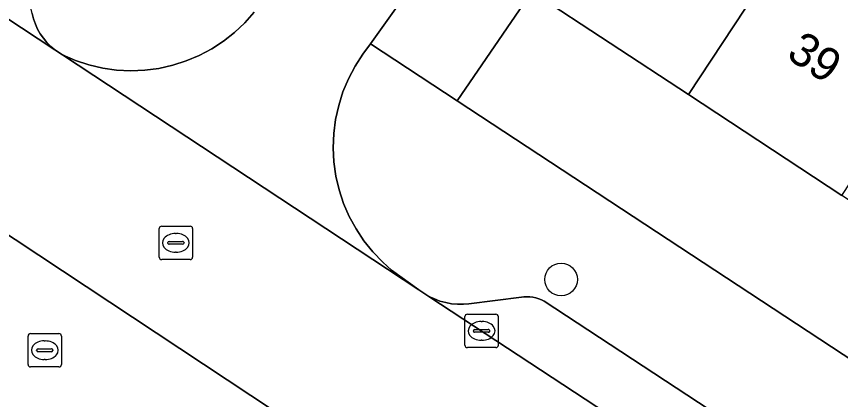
# Model space of a CAD drawing. Extents: x 159279 to 160377, y 384531 to 385888.
# Drawn here: x 159802.09 to 159826.76, y 385007.87 to 385019.34 of the extents above; entities that cross this region are included whole.
import ezdxf

# ---------------------------------------------------------------- set-up
doc = ezdxf.new("R2010")
doc.units = 0
for name, color, linetype in [('IMGEO_Boom', 7, 'Continuous'), ('IMGEO_Erf', 7, 'Continuous'), ('IMGEO_Kolk', 7, 'Continuous'), ('IMGEO_Pand', 7, 'Continuous'), ('IMGEO_Pand_nummerreeks', 7, 'Continuous'), ('IMGEO_Parkeervlak_open', 7, 'Continuous'), ('IMGEO_Rijbaan_lokaal_open', 7, 'Continuous'), ('IMGEO_Rioolput', 7, 'Continuous'), ('IMGEO_Voetpad_open', 7, 'Continuous')]:
    doc.layers.add(name, color=color, linetype=linetype)

msp = doc.modelspace()

# ---------------------------------------------------------------- linework, layer by layer
at = {"layer": 'IMGEO_Boom'}
msp.add_circle((159818.394, 385011.461), 0.489, dxfattribs=at)
at = {"layer": 'IMGEO_Erf'}
msp.add_lwpolyline([(159840.578, 385004.911), (159835.985, 385007.933), (159831.393, 385010.954), (159826.8, 385013.976), (159822.207, 385016.998), (159817.514, 385020.085), (159815.287, 385016.806), (159840.869, 385000), (159866.078, 384983.439), (159868.234, 384986.716), (159863.541, 384989.803), (159858.949, 384992.825), (159854.356, 384995.846), (159849.763, 384998.868), (159848.043, 385000), (159845.17, 385001.89)], close=True, dxfattribs=at)
at = {"layer": 'IMGEO_Kolk'}
for p, q in [((159815.589, 385010.423), (159816.441, 385010.423)), ((159815.514, 385009.497), (159815.514, 385010.349)), ((159816.002, 385010.203), (159816.027, 385010.203)), ((159816.515, 385010.349), (159816.515, 385009.497)), ((159815.773, 385009.917), (159815.773, 385009.929)), ((159815.816, 385009.966), (159816.214, 385009.966)), ((159816.257, 385009.929), (159816.257, 385009.917)), ((159816.211, 385009.88), (159815.813, 385009.88)), ((159816.025, 385009.643), (159816, 385009.643)), ((159816.441, 385009.423), (159815.589, 385009.423))]:
    msp.add_line(p, q, dxfattribs=at)
for points in [[(159815.589, 385010.423), (159816.441, 385010.423)], [(159815.514, 385009.497), (159815.514, 385010.349)], [(159816.515, 385010.349), (159816.515, 385009.497)], [(159816.441, 385009.423), (159815.589, 385009.423)]]:
    msp.add_lwpolyline(points, dxfattribs=at)
for centre, radius, start, end in [((159815.591, 385010.347), 0.0765, 91.552, 178.448), ((159815.591, 385010.347), 0.0765, 91.552, 178.448), ((159816.439, 385010.347), 0.0765, 1.552, 88.448), ((159816.439, 385010.347), 0.0765, 1.552, 88.448), ((159815.813, 385009.926), 0.0403, 85.8775, 175.7526), ((159815.81, 385009.916), 0.0366, 178.938, 274.7102), ((159816.214, 385009.923), 0.043, 264.8664, 352.4533), ((159816.218, 385009.928), 0.0386, 1.7309, 96.639), ((159815.591, 385009.499), 0.0765, 181.552, 268.448), ((159815.591, 385009.499), 0.0765, 181.552, 268.448), ((159816.439, 385009.499), 0.0765, 271.552, 358.448), ((159816.439, 385009.499), 0.0765, 271.552, 358.448)]:
    msp.add_arc(centre, radius, start, end, dxfattribs=at)
for centre, major_axis, ratio, start_param, end_param in [((159816.001, 385009.923), (-0.387, 0.002), 0.722429, 4.712389, 7.853982), ((159816.026, 385009.923), (-0.39, 0.002), 0.717154, 1.570796, 4.712389)]:
    msp.add_ellipse(centre, major_axis=major_axis, ratio=ratio, start_param=start_param, end_param=end_param, dxfattribs=at)
at = {"layer": 'IMGEO_Pand'}
for points in [[(159828.035, 385025.855), (159828.268, 385026.209), (159825.854, 385027.797), (159825.576, 385027.374), (159823.296, 385028.874), (159817.514, 385020.085), (159822.207, 385016.998), (159824.921, 385021.123), (159825.511, 385022.02)], [(159831.826, 385021.617), (159829.673, 385023.033), (159830.474, 385024.25), (159828.035, 385025.855), (159825.511, 385022.02), (159824.921, 385021.123), (159822.207, 385016.998), (159826.8, 385013.976), (159829.514, 385018.102)]]:
    msp.add_lwpolyline(points, close=True, dxfattribs=at)
at = {"layer": 'IMGEO_Parkeervlak_open'}
msp.add_lwpolyline([(159776.906, 385035.721), (159803.235, 385018.337), (159803.116, 385018.438), (159803.001, 385018.555), (159802.896, 385018.682), (159802.803, 385018.817), (159802.723, 385018.96), (159802.656, 385019.11), (159802.602, 385019.266), (159802.563, 385019.425), (159802.248, 385020.751), (159802.228, 385020.838), (159802.201, 385020.922), (159802.166, 385021.004), (159802.124, 385021.082), (159802.076, 385021.156)], dxfattribs=at)
msp.add_lwpolyline([(159837.547, 384995.775), (159838.529, 384997.266), (159834.363, 385000), (159817.889, 385010.811), (159817.808, 385010.853), (159817.724, 385010.887), (159817.637, 385010.913), (159817.548, 385010.932), (159817.457, 385010.943), (159817.366, 385010.945), (159817.276, 385010.94), (159817.208, 385010.93), (159815.632, 385010.733), (159815.475, 385010.72), (159815.295, 385010.72), (159815.117, 385010.736), (159814.941, 385010.768), (159814.768, 385010.816), (159814.6, 385010.878), (159814.439, 385010.956)], close=True, dxfattribs=at)
at = {"layer": 'IMGEO_Rijbaan_lokaal_open'}
for points in [[(159814.439, 385010.956), (159814.137, 385011.155), (159803.469, 385018.183), (159803.235, 385018.337), (159776.906, 385035.721), (159772.362, 385032.302), (159780.636, 385026.908), (159799.625, 385014.223)], [(159809.209, 385019.465), (159808.928, 385019.149), (159808.621, 385018.858), (159808.288, 385018.597), (159807.934, 385018.366), (159807.56, 385018.167), (159807.171, 385018.003), (159806.768, 385017.874), (159806.355, 385017.782), (159805.936, 385017.727), (159805.513, 385017.71), (159805.09, 385017.73), (159804.672, 385017.789), (159804.259, 385017.884), (159803.858, 385018.016), (159803.469, 385018.183), (159814.137, 385011.155), (159813.32, 385011.745), (159813.055, 385011.979), (159812.759, 385012.286), (159812.492, 385012.619), (159812.256, 385012.974), (159812.053, 385013.348), (159811.884, 385013.739), (159811.75, 385014.144), (159811.653, 385014.559), (159811.594, 385014.981), (159811.572, 385015.407), (159811.589, 385015.833), (159811.644, 385016.255), (159811.736, 385016.671), (159811.865, 385017.078), (159812.03, 385017.471), (159812.229, 385017.848), (159812.461, 385018.205), (159812.685, 385018.52), (159813.833, 385020.131)], [(159799.912, 385014.064), (159810.522, 385007.053), (159810.677, 385006.951), (159821.323, 385000), (159834.587, 384991.28), (159837.547, 384995.775), (159814.439, 385010.956)], [(159810.522, 385007.053), (159799.912, 385014.064)]]:
    msp.add_lwpolyline(points, dxfattribs=at)
at = {"layer": 'IMGEO_Rioolput'}
for p, q in [((159806.363, 385012.133), (159806.363, 385012.985)), ((159806.438, 385013.059), (159807.29, 385013.059)), ((159807.364, 385012.985), (159807.364, 385012.133)), ((159806.851, 385012.839), (159806.876, 385012.839)), ((159806.622, 385012.553), (159806.622, 385012.565)), ((159807.06, 385012.516), (159806.662, 385012.516)), ((159806.665, 385012.602), (159807.063, 385012.602)), ((159807.106, 385012.565), (159807.106, 385012.553)), ((159806.874, 385012.279), (159806.849, 385012.279)), ((159807.29, 385012.059), (159806.438, 385012.059)), ((159802.436, 385008.917), (159802.436, 385009.769)), ((159802.511, 385009.843), (159803.363, 385009.843)), ((159803.437, 385009.769), (159803.437, 385008.917)), ((159802.924, 385009.623), (159802.949, 385009.623)), ((159802.695, 385009.337), (159802.695, 385009.349)), ((159803.133, 385009.3), (159802.735, 385009.3)), ((159802.738, 385009.386), (159803.136, 385009.386)), ((159803.179, 385009.349), (159803.179, 385009.337)), ((159802.947, 385009.063), (159802.922, 385009.063)), ((159803.363, 385008.843), (159802.511, 385008.843))]:
    msp.add_line(p, q, dxfattribs=at)
for points in [[(159806.363, 385012.133), (159806.363, 385012.985)], [(159806.438, 385013.059), (159807.29, 385013.059)], [(159807.364, 385012.985), (159807.364, 385012.133)], [(159807.29, 385012.059), (159806.438, 385012.059)], [(159802.436, 385008.917), (159802.436, 385009.769)], [(159802.511, 385009.843), (159803.363, 385009.843)], [(159803.437, 385009.769), (159803.437, 385008.917)], [(159803.363, 385008.843), (159802.511, 385008.843)]]:
    msp.add_lwpolyline(points, dxfattribs=at)
for centre, radius, start, end in [((159806.44, 385012.983), 0.0765, 91.552, 178.448), ((159806.44, 385012.983), 0.0765, 91.552, 178.448), ((159807.288, 385012.983), 0.0765, 1.552, 88.448), ((159807.288, 385012.983), 0.0765, 1.552, 88.448), ((159806.662, 385012.562), 0.0403, 85.8775, 175.7526), ((159806.659, 385012.552), 0.0366, 178.938, 274.7102), ((159807.063, 385012.559), 0.043, 264.8664, 352.4533), ((159807.067, 385012.564), 0.0386, 1.7309, 96.639), ((159806.44, 385012.135), 0.0765, 181.552, 268.448), ((159806.44, 385012.135), 0.0765, 181.552, 268.448), ((159807.288, 385012.135), 0.0765, 271.552, 358.448), ((159807.288, 385012.135), 0.0765, 271.552, 358.448), ((159802.513, 385009.767), 0.0765, 91.552, 178.448), ((159802.513, 385009.767), 0.0765, 91.552, 178.448), ((159803.361, 385009.767), 0.0765, 1.552, 88.448), ((159803.361, 385009.767), 0.0765, 1.552, 88.448), ((159802.735, 385009.346), 0.0403, 85.8775, 175.7526), ((159802.732, 385009.336), 0.0366, 178.938, 274.7102), ((159803.136, 385009.343), 0.043, 264.8664, 352.4533), ((159803.14, 385009.348), 0.0386, 1.7309, 96.639), ((159802.513, 385008.919), 0.0765, 181.552, 268.448), ((159802.513, 385008.919), 0.0765, 181.552, 268.448), ((159803.361, 385008.919), 0.0765, 271.552, 358.448), ((159803.361, 385008.919), 0.0765, 271.552, 358.448)]:
    msp.add_arc(centre, radius, start, end, dxfattribs=at)
for centre, major_axis, ratio, start_param, end_param in [((159806.85, 385012.559), (-0.387, 0.002), 0.722429, 4.712389, 7.853982), ((159806.875, 385012.559), (-0.39, 0.002), 0.717154, 1.570796, 4.712389), ((159802.923, 385009.343), (-0.387, 0.002), 0.722429, 4.712389, 7.853982), ((159802.948, 385009.343), (-0.39, 0.002), 0.717154, 1.570796, 4.712389)]:
    msp.add_ellipse(centre, major_axis=major_axis, ratio=ratio, start_param=start_param, end_param=end_param, dxfattribs=at)
at = {"layer": 'IMGEO_Voetpad_open'}
for points in [[(159814.137, 385020.596), (159813.833, 385020.131), (159812.685, 385018.52), (159815.287, 385016.806), (159817.514, 385020.085), (159823.296, 385028.874), (159829.652, 385038.574), (159831.172, 385040.875), (159833.719, 385044.747), (159864.782, 385091.975), (159866.293, 385090.902), (159866.572, 385091.228), (159866.721, 385091.454), (159866.868, 385091.678), (159866.05, 385092.216), (159867.679, 385094.69), (159868.498, 385094.15), (159869.401, 385095.52), (159871.061, 385098.154)], [(159802.563, 385019.425), (159802.602, 385019.266), (159802.656, 385019.11), (159802.723, 385018.96), (159802.803, 385018.817), (159802.896, 385018.682), (159803.001, 385018.555), (159803.116, 385018.438), (159803.235, 385018.337), (159803.469, 385018.183), (159803.858, 385018.016), (159804.259, 385017.884), (159804.672, 385017.789), (159805.09, 385017.73), (159805.513, 385017.71), (159805.936, 385017.727), (159806.355, 385017.782), (159806.768, 385017.874), (159807.171, 385018.003), (159807.56, 385018.167), (159807.934, 385018.366), (159808.288, 385018.597), (159808.621, 385018.858), (159808.928, 385019.149), (159809.209, 385019.465)], [(159815.287, 385016.806), (159812.685, 385018.52), (159812.461, 385018.205), (159812.229, 385017.848), (159812.03, 385017.471), (159811.865, 385017.078), (159811.736, 385016.671), (159811.644, 385016.255), (159811.589, 385015.833), (159811.572, 385015.407), (159811.594, 385014.981), (159811.653, 385014.559), (159811.75, 385014.144), (159811.884, 385013.739), (159812.053, 385013.348), (159812.256, 385012.974), (159812.492, 385012.619), (159812.759, 385012.286), (159813.055, 385011.979), (159813.32, 385011.745), (159814.137, 385011.155), (159814.439, 385010.956), (159814.6, 385010.878), (159814.768, 385010.816), (159814.941, 385010.768), (159815.117, 385010.736), (159815.295, 385010.72), (159815.475, 385010.72), (159815.632, 385010.733), (159817.208, 385010.93), (159817.276, 385010.94), (159817.366, 385010.945), (159817.457, 385010.943), (159817.548, 385010.932), (159817.637, 385010.913), (159817.724, 385010.887), (159817.808, 385010.853), (159817.889, 385010.811), (159834.363, 385000)], [(159922.182, 384975.286), (159922.705, 384976.055), (159919.321, 384978.411), (159919.24, 384978.293), (159918.09, 384976.595), (159910.495, 384975.462), (159905.048, 384974.65), (159899.601, 384973.838), (159894.155, 384973.026), (159891.907, 384972.69), (159891.971, 384972.266), (159889.615, 384971.505), (159887.776, 384971.753), (159887.26, 384971.63), (159885.71, 384972.055), (159883.758, 384972.92), (159881.966, 384974.522), (159881.271, 384973.458), (159867.332, 384982.615), (159866.078, 384983.439), (159840.869, 385000), (159815.287, 385016.806)]]:
    msp.add_lwpolyline(points, dxfattribs=at)

# ---------------------------------------------------------------- texts
at = {"layer": 'IMGEO_Pand_nummerreeks'}
msp.add_text('39', height=1, rotation=326.6825, dxfattribs=at).set_placement((159825.102, 385018.113))

doc.saveas('drawing.dxf')
